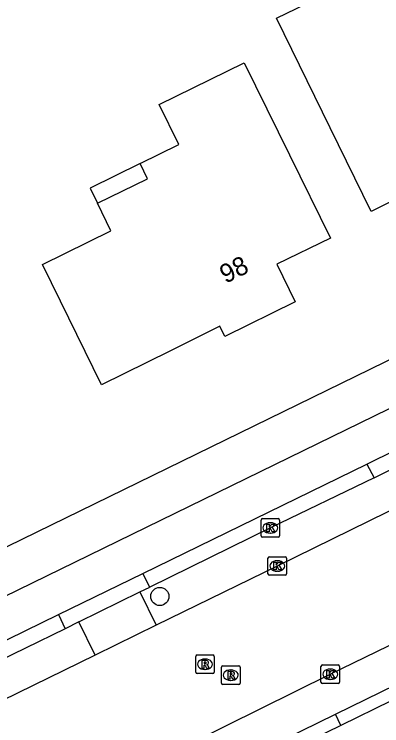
# Model space of a CAD drawing. Extents: x 160457 to 162082, y 388340 to 389736.
# Drawn here: x 160901.57 to 160921.34, y 389084.3 to 389122.54 of the extents above; entities that cross this region are included whole.
import ezdxf

# ---------------------------------------------------------------- set-up
doc = ezdxf.new("R2010")
doc.units = 0
for name, color, linetype in [('IMGEO_Boom', 7, 'Continuous'), ('IMGEO_Fietspad_gesloten', 7, 'Continuous'), ('IMGEO_Kolk', 7, 'Continuous'), ('IMGEO_Pand', 7, 'Continuous'), ('IMGEO_Pand_nummerreeks', 7, 'Continuous'), ('IMGEO_Pand_overbouw', 7, 'Continuous'), ('IMGEO_Parkeervlak_open', 7, 'Continuous'), ('IMGEO_Rijbaan_lokaal_gesloten', 7, 'Continuous'), ('IMGEO_Rioolput', 7, 'Continuous'), ('IMGEO_Verkeerseiland_open', 7, 'Continuous'), ('IMGEO_Voetpad_open', 7, 'Continuous')]:
    doc.layers.add(name, color=color, linetype=linetype)

msp = doc.modelspace()

# ---------------------------------------------------------------- linework, layer by layer
at = {"layer": 'IMGEO_Boom'}
msp.add_circle((160909.402, 389091.25), 0.489, dxfattribs=at)
at = {"layer": 'IMGEO_Fietspad_gesloten'}
for points in [[(160945.498, 389112.928), (160870.289, 389076.234)], [(160920.544, 389098.366), (160925.18, 389100.645)], [(160908.485, 389092.485), (160920.544, 389098.366)], [(160903.962, 389090.272), (160908.485, 389092.485)], [(160891.38, 389084.132), (160903.962, 389090.272)], [(160927.26, 389088.286), (160919.131, 389084.31)], [(160919.131, 389084.31), (160911.76, 389080.708)]]:
    msp.add_lwpolyline(points, dxfattribs=at)
at = {"layer": 'IMGEO_Kolk'}
for p, q in [((160914.847, 389094.505), (160914.847, 389095.357)), ((160914.922, 389095.431), (160915.774, 389095.431)), ((160915.335, 389095.211), (160915.36, 389095.211)), ((160915.848, 389095.357), (160915.848, 389094.505)), ((160915.774, 389094.431), (160914.922, 389094.431)), ((160915.358, 389094.651), (160915.333, 389094.651)), ((160915.22, 389092.46), (160915.22, 389093.312)), ((160915.295, 389093.386), (160916.147, 389093.386)), ((160916.221, 389093.312), (160916.221, 389092.46)), ((160915.708, 389093.166), (160915.733, 389093.166)), ((160915.731, 389092.606), (160915.706, 389092.606)), ((160916.147, 389092.386), (160915.295, 389092.386)), ((160918.145, 389087.566), (160918.997, 389087.566)), ((160918.07, 389086.64), (160918.07, 389087.492)), ((160918.558, 389087.346), (160918.583, 389087.346)), ((160919.071, 389087.492), (160919.071, 389086.64)), ((160918.581, 389086.786), (160918.556, 389086.786)), ((160918.997, 389086.566), (160918.145, 389086.566))]:
    msp.add_line(p, q, dxfattribs=at)
for points in [[(160914.847, 389094.505), (160914.847, 389095.357)], [(160914.922, 389095.431), (160915.774, 389095.431)], [(160915.848, 389095.357), (160915.848, 389094.505)], [(160915.168, 389095.131), (160915.291, 389095.131), (160915.291, 389094.98), (160915.421, 389095.131), (160915.585, 389095.131), (160915.439, 389094.98), (160915.592, 389094.731), (160915.44, 389094.731), (160915.355, 389094.895), (160915.291, 389094.828), (160915.291, 389094.731), (160915.168, 389094.731), (160915.168, 389095.131)], [(160915.774, 389094.431), (160914.922, 389094.431)], [(160915.22, 389092.46), (160915.22, 389093.312)], [(160915.295, 389093.386), (160916.147, 389093.386)], [(160916.221, 389093.312), (160916.221, 389092.46)], [(160915.541, 389093.086), (160915.664, 389093.086), (160915.664, 389092.935), (160915.794, 389093.086), (160915.958, 389093.086), (160915.812, 389092.935), (160915.965, 389092.686), (160915.813, 389092.686), (160915.728, 389092.85), (160915.664, 389092.783), (160915.664, 389092.686), (160915.541, 389092.686), (160915.541, 389093.086)], [(160916.147, 389092.386), (160915.295, 389092.386)], [(160918.145, 389087.566), (160918.997, 389087.566)], [(160918.07, 389086.64), (160918.07, 389087.492)], [(160918.391, 389087.266), (160918.514, 389087.266), (160918.514, 389087.115), (160918.644, 389087.266), (160918.808, 389087.266), (160918.662, 389087.115), (160918.815, 389086.866), (160918.663, 389086.866), (160918.578, 389087.03), (160918.514, 389086.963), (160918.514, 389086.866), (160918.391, 389086.866), (160918.391, 389087.266)], [(160919.071, 389087.492), (160919.071, 389086.64)], [(160918.997, 389086.566), (160918.145, 389086.566)]]:
    msp.add_lwpolyline(points, dxfattribs=at)
for centre, start, end in [((160914.924, 389095.355), 91.552, 178.448), ((160914.924, 389095.355), 91.552, 178.448), ((160915.772, 389095.355), 1.552, 88.448), ((160915.772, 389095.355), 1.552, 88.448), ((160914.924, 389094.507), 181.552, 268.448), ((160914.924, 389094.507), 181.552, 268.448), ((160915.772, 389094.507), 271.552, 358.448), ((160915.772, 389094.507), 271.552, 358.448), ((160915.297, 389093.31), 91.552, 178.448), ((160915.297, 389093.31), 91.552, 178.448), ((160916.145, 389093.31), 1.552, 88.448), ((160916.145, 389093.31), 1.552, 88.448), ((160915.297, 389092.462), 181.552, 268.448), ((160915.297, 389092.462), 181.552, 268.448), ((160916.145, 389092.462), 271.552, 358.448), ((160916.145, 389092.462), 271.552, 358.448), ((160918.147, 389087.49), 91.552, 178.448), ((160918.147, 389087.49), 91.552, 178.448), ((160918.995, 389087.49), 1.552, 88.448), ((160918.995, 389087.49), 1.552, 88.448), ((160918.147, 389086.642), 181.552, 268.448), ((160918.147, 389086.642), 181.552, 268.448), ((160918.995, 389086.642), 271.552, 358.448), ((160918.995, 389086.642), 271.552, 358.448)]:
    msp.add_arc(centre, 0.0765, start, end, dxfattribs=at)
for centre, major_axis, ratio, start_param, end_param in [((160915.334, 389094.931), (-0.387, 0.002), 0.722429, 4.712389, 7.853982), ((160915.359, 389094.931), (-0.39, 0.002), 0.717154, 1.570796, 4.712389), ((160915.707, 389092.886), (-0.387, 0.002), 0.722429, 4.712389, 7.853982), ((160915.732, 389092.886), (-0.39, 0.002), 0.717154, 1.570796, 4.712389), ((160918.557, 389087.066), (-0.387, 0.002), 0.722429, 4.712389, 7.853982), ((160918.582, 389087.066), (-0.39, 0.002), 0.717154, 1.570796, 4.712389)]:
    msp.add_ellipse(centre, major_axis=major_axis, ratio=ratio, start_param=start_param, end_param=end_param, dxfattribs=at)
at = {"layer": 'IMGEO_Pand'}
for points in [[(160918.565, 389116.437), (160915.676, 389122.324), (160919.464, 389124.182), (160919.16, 389124.801), (160926.862, 389128.579), (160927.048, 389128.2), (160929.171, 389123.865), (160930.669, 389120.808), (160932.946, 389116.161), (160932.494, 389115.936), (160930.202, 389114.795), (160930.648, 389113.898), (160928.475, 389112.829), (160928.034, 389113.728), (160925.768, 389112.616), (160925.274, 389112.374), (160924.569, 389113.812), (160920.766, 389111.947), (160918.565, 389116.437)], [(160910.423, 389115.532), (160909.369, 389117.688), (160913.947, 389119.921), (160916.371, 389114.992), (160918.577, 389110.505), (160915.7, 389109.1), (160916.683, 389107.086), (160912.901, 389105.219), (160912.631, 389105.767), (160909.933, 389104.435), (160906.258, 389102.621), (160904.063, 389107.114), (160903.092, 389109.099), (160906.776, 389110.9), (160906.051, 389112.382), (160908.747, 389113.7), (160908.347, 389114.517), (160910.423, 389115.532)]]:
    msp.add_lwpolyline(points, dxfattribs=at)
at = {"layer": 'IMGEO_Pand_overbouw'}
msp.add_lwpolyline([(160908.347, 389114.517), (160905.651, 389113.199), (160906.051, 389112.382), (160908.747, 389113.7)], close=True, dxfattribs=at)
at = {"layer": 'IMGEO_Parkeervlak_open'}
for points in [[(160920.932, 389097.632), (160921.752, 389098.034)], [(160920.932, 389097.632), (160915.348, 389094.93), (160908.863, 389091.749)], [(160908.335, 389091.49), (160908.863, 389091.749)], [(160905.051, 389089.879), (160908.335, 389091.49)], [(160908.335, 389091.49), (160909.213, 389089.7)], [(160905.051, 389089.879), (160904.312, 389089.517)], [(160905.927, 389088.093), (160905.051, 389089.879)], [(160904.312, 389089.517), (160900.033, 389087.43), (160891.713, 389083.404)], [(160918.849, 389084.919), (160926.985, 389088.892)], [(160911.469, 389081.304), (160918.849, 389084.919)]]:
    msp.add_lwpolyline(points, dxfattribs=at)
at = {"layer": 'IMGEO_Rijbaan_lokaal_gesloten'}
for points in [[(160922.624, 389096.257), (160915.722, 389092.884), (160909.213, 389089.7)], [(160901.626, 389078.709), (160903.64, 389079.692), (160918.57, 389087.066), (160926.751, 389091.045)], [(160909.213, 389089.7), (160905.927, 389088.093)], [(160905.927, 389088.093), (160900.911, 389085.639), (160891.458, 389081.036)]]:
    msp.add_lwpolyline(points, dxfattribs=at)
at = {"layer": 'IMGEO_Rioolput'}
for p, q in [((160911.332, 389087.177), (160911.332, 389088.029)), ((160911.407, 389088.103), (160912.259, 389088.103)), ((160912.333, 389088.029), (160912.333, 389087.177)), ((160911.82, 389087.883), (160911.845, 389087.883)), ((160912.794, 389087.518), (160913.646, 389087.518)), ((160911.843, 389087.323), (160911.818, 389087.323)), ((160912.719, 389086.592), (160912.719, 389087.444)), ((160913.207, 389087.298), (160913.232, 389087.298)), ((160913.72, 389087.444), (160913.72, 389086.592)), ((160912.259, 389087.103), (160911.407, 389087.103)), ((160913.646, 389086.518), (160912.794, 389086.518)), ((160913.23, 389086.738), (160913.205, 389086.738))]:
    msp.add_line(p, q, dxfattribs=at)
for points in [[(160911.332, 389087.177), (160911.332, 389088.029)], [(160911.407, 389088.103), (160912.259, 389088.103)], [(160912.333, 389088.029), (160912.333, 389087.177)], [(160911.921, 389087.801), (160911.669, 389087.803), (160911.669, 389087.403)], [(160911.669, 389087.403), (160911.793, 389087.403), (160911.793, 389087.565), (160911.804, 389087.565)], [(160911.847, 389087.722), (160911.793, 389087.722), (160911.793, 389087.641)], [(160911.793, 389087.641), (160911.845, 389087.641)], [(160911.851, 389087.536), (160911.922, 389087.403), (160912.062, 389087.403), (160911.997, 389087.529)], [(160912.794, 389087.518), (160913.646, 389087.518)], [(160912.719, 389086.592), (160912.719, 389087.444)], [(160913.308, 389087.216), (160913.056, 389087.218), (160913.056, 389086.818)], [(160913.234, 389087.137), (160913.18, 389087.137), (160913.18, 389087.056)], [(160913.72, 389087.444), (160913.72, 389086.592)], [(160912.259, 389087.103), (160911.407, 389087.103)], [(160913.056, 389086.818), (160913.18, 389086.818), (160913.18, 389086.98), (160913.191, 389086.98)], [(160913.18, 389087.056), (160913.232, 389087.056)], [(160913.238, 389086.951), (160913.309, 389086.818), (160913.449, 389086.818), (160913.384, 389086.944)], [(160913.646, 389086.518), (160912.794, 389086.518)]]:
    msp.add_lwpolyline(points, dxfattribs=at)
for centre, radius, start, end in [((160911.409, 389088.027), 0.0765, 91.552, 178.448), ((160911.409, 389088.027), 0.0765, 91.552, 178.448), ((160912.257, 389088.027), 0.0765, 1.552, 88.448), ((160912.257, 389088.027), 0.0765, 1.552, 88.448), ((160911.803, 389087.512), 0.0533, 26.0293, 88.6989), ((160911.829, 389087.83), 0.19, 274.7715, 282.9687), ((160911.853, 389087.626), 0.0964, 77.0061, 93.1865), ((160911.867, 389087.683), 0.0378, 276.6634, 79.6772), ((160911.92, 389087.691), 0.109, 350.3612, 89.416), ((160911.918, 389087.691), 0.112, 277.5842, 350.9817), ((160911.902, 389087.476), 0.108, 29.5134, 73.7905), ((160912.796, 389087.442), 0.0765, 91.552, 178.448), ((160912.796, 389087.442), 0.0765, 91.552, 178.448), ((160913.644, 389087.442), 0.0765, 1.552, 88.448), ((160913.644, 389087.442), 0.0765, 1.552, 88.448), ((160911.409, 389087.179), 0.0765, 181.552, 268.448), ((160911.409, 389087.179), 0.0765, 181.552, 268.448), ((160912.257, 389087.179), 0.0765, 271.552, 358.448), ((160912.257, 389087.179), 0.0765, 271.552, 358.448), ((160913.24, 389087.041), 0.0964, 77.0061, 93.1865), ((160913.254, 389087.098), 0.0378, 276.6634, 79.6772), ((160913.307, 389087.106), 0.109, 350.3612, 89.416), ((160913.19, 389086.927), 0.0533, 26.0293, 88.6989), ((160913.216, 389087.245), 0.19, 274.7715, 282.9687), ((160913.305, 389087.106), 0.112, 277.5842, 350.9817), ((160913.289, 389086.891), 0.108, 29.5134, 73.7905), ((160912.796, 389086.594), 0.0765, 181.552, 268.448), ((160912.796, 389086.594), 0.0765, 181.552, 268.448), ((160913.644, 389086.594), 0.0765, 271.552, 358.448), ((160913.644, 389086.594), 0.0765, 271.552, 358.448)]:
    msp.add_arc(centre, radius, start, end, dxfattribs=at)
for centre, major_axis, ratio, start_param, end_param in [((160911.819, 389087.603), (-0.387, 0.002), 0.722429, 4.712389, 7.853982), ((160911.844, 389087.603), (-0.39, 0.002), 0.717154, 1.570796, 4.712389), ((160913.206, 389087.018), (-0.387, 0.002), 0.722429, 4.712389, 7.853982), ((160913.231, 389087.018), (-0.39, 0.002), 0.717154, 1.570796, 4.712389)]:
    msp.add_ellipse(centre, major_axis=major_axis, ratio=ratio, start_param=start_param, end_param=end_param, dxfattribs=at)
at = {"layer": 'IMGEO_Verkeerseiland_open'}
for points in [[(160920.544, 389098.366), (160920.932, 389097.632)], [(160908.863, 389091.749), (160908.485, 389092.485)], [(160903.962, 389090.272), (160904.312, 389089.517)], [(160919.131, 389084.31), (160918.849, 389084.919)]]:
    msp.add_lwpolyline(points, dxfattribs=at)
at = {"layer": 'IMGEO_Voetpad_open'}
msp.add_lwpolyline([(160868.431, 389077.96), (160937.126, 389111.479)], dxfattribs=at)

# ---------------------------------------------------------------- texts
at = {"layer": 'IMGEO_Pand_nummerreeks'}
msp.add_text('98', height=1, rotation=26.2734, dxfattribs=at).set_placement((160912.938, 389108.048))

doc.saveas('drawing.dxf')
